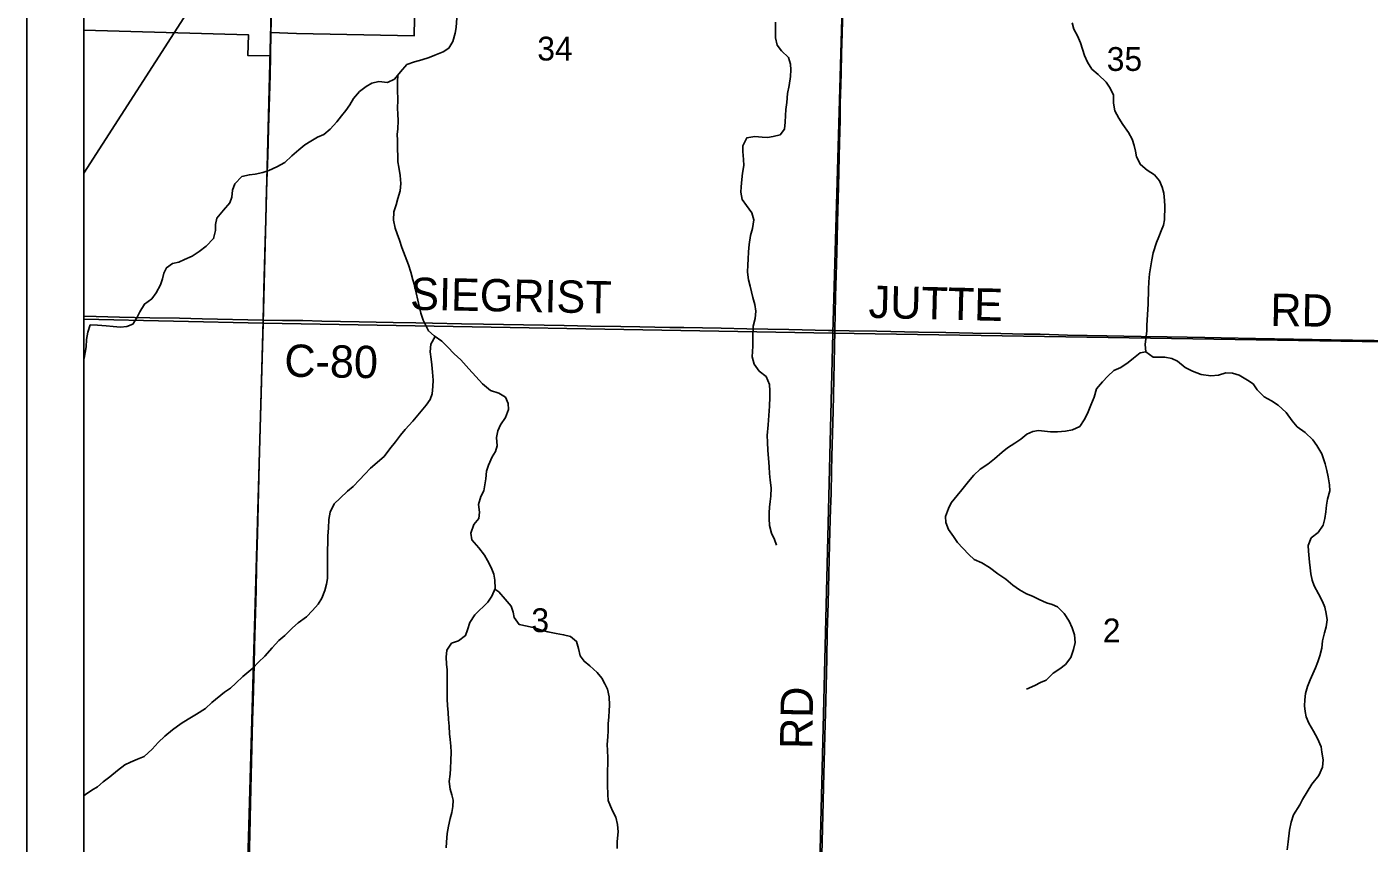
# Model space of a CAD drawing. Extents: x -38.1 to 35.9, y -2.7 to 28.5.
# Drawn here: x 18.51 to 20.873, y 14.149 to 15.586 of the extents above; entities that cross this region are included whole.
import ezdxf

# ---------------------------------------------------------------- set-up
doc = ezdxf.new("R2010")
doc.units = 0
for name, color, linetype in [('GM_X_City_Street_Text', 7, 'Continuous'), ('GM_X_Corporation', 7, 'Continuous'), ('GM_X_Interchange_Ramps', 7, 'Continuous'), ('GM_X_Major_River_Text', 7, 'Continuous'), ('GM_X_Minor_Lake', 7, 'Continuous'), ('GM_X_Minor_River', 7, 'Continuous'), ('GM_X_Section', 7, 'Continuous'), ('GM_X_Township', 7, 'Continuous'), ('GM_X_US_Route', 7, 'Continuous'), ('SH_Border', 7, 'Continuous'), ('SH_Data', 7, 'Continuous')]:
    doc.layers.add(name, color=color, linetype=linetype)

msp = doc.modelspace()

# ---------------------------------------------------------------- linework, layer by layer
at = {"layer": 'GM_X_City_Street_Text'}
for points in [[(18.6101, 15.0764), (18.6322, 15.0758), (18.6732, 15.0749), (18.7266, 15.0737), (18.7788, 15.0728), (18.8186, 15.0719), (18.9261, 15.0698)], [(18.9261, 15.0698), (18.9601, 15.0692), (18.9956, 15.0688), (19.0291, 15.0679), (19.095, 15.0668), (19.1552, 15.0654), (19.195, 15.0649), (19.2242, 15.0644), (19.2752, 15.0633), (19.3137, 15.0626), (19.3845, 15.0612), (19.4206, 15.0607), (19.456, 15.0601), (19.5026, 15.0592), (19.5554, 15.0582), (19.589, 15.0575), (19.6418, 15.0569), (19.6666, 15.0564), (19.7325, 15.0552), (19.7772, 15.054), (19.8145, 15.0536), (19.8512, 15.0528), (19.9214, 15.0515), (19.9323, 15.0514)], [(19.9323, 15.0514), (19.9574, 15.051), (20.0065, 15.0501), (20.0798, 15.0486), (20.1277, 15.0478), (20.1755, 15.0468), (20.2246, 15.046), (20.2656, 15.045), (20.2936, 15.0446), (20.342, 15.0434), (20.411, 15.0421), (20.4414, 15.0415), (20.4719, 15.0409), (20.5172, 15.0399), (20.5527, 15.0395), (20.5837, 15.0388), (20.6123, 15.0385), (20.6732, 15.0372), (20.7397, 15.0363), (20.8062, 15.0351), (20.882, 15.034), (20.9267, 15.0333), (20.9374, 15.0332)]]:
    msp.add_lwpolyline(points, dxfattribs=at)
at = {"layer": 'GM_X_Corporation'}
msp.add_lwpolyline([(18.6101, 15.3282), (18.8021, 15.6262), (18.9395, 15.8264), (19.0058, 15.9302), (19.0089, 15.9495), (19.0142, 16.0977), (19.0173, 16.1531), (19.0191, 16.1912), (19.0199, 16.2263), (19.0305, 16.2532), (19.2347, 16.519), (19.3429, 16.6685), (19.7347, 17.1834), (19.9115, 17.4163)], dxfattribs=at)
at = {"layer": 'GM_X_Interchange_Ramps'}
msp.add_line((18.9388, 15.5354), (18.9398, 15.5749), dxfattribs=at)
for points in [[(18.9398, 15.5749), (18.9413, 15.6312), (18.9423, 15.6688), (18.9426, 15.6789), (18.9437, 15.7228), (18.9438, 15.7302), (18.9441, 15.7408), (18.9442, 15.7477), (18.9458, 15.8209), (18.9462, 15.8396), (18.9472, 15.8803), (18.948, 15.9091), (18.9487, 15.9416), (18.9494, 15.9789), (18.9499, 15.9956)], [(18.9261, 15.0698), (18.9273, 15.1232), (18.9295, 15.2083), (18.9308, 15.2462), (18.9321, 15.2996), (18.934, 15.3592), (18.9355, 15.407), (18.9381, 15.5014), (18.9388, 15.5344), (18.9388, 15.5354)], [(18.8865, 13.5596), (18.8868, 13.5693), (18.8897, 13.6848), (18.8909, 13.7314), (18.8919, 13.7712), (18.8932, 13.8153), (18.8959, 13.919), (18.8998, 14.0627), (18.9008, 14.1023), (18.9025, 14.1638), (18.9036, 14.2204), (18.9051, 14.2688), (18.9073, 14.3657), (18.9082, 14.398), (18.9101, 14.4632), (18.9108, 14.4955), (18.9135, 14.5943), (18.9146, 14.6347), (18.9161, 14.6937), (18.9193, 14.8173), (18.9231, 14.9639), (18.9261, 15.0698)]]:
    msp.add_lwpolyline(points, dxfattribs=at)
at = {"layer": 'GM_X_Major_River_Text'}
for points in [[(19.9323, 15.0514), (19.9323, 15.0524), (19.933, 15.0804), (19.9338, 15.1114), (19.9351, 15.1674), (19.9363, 15.2133), (19.9369, 15.2419), (19.9387, 15.304), (19.9399, 15.3568), (19.9405, 15.3823), (19.9415, 15.4214), (19.942, 15.4512), (19.9429, 15.4835), (19.9434, 15.5046), (19.9442, 15.5388), (19.9454, 15.5742), (19.9467, 15.6202)], [(18.6101, 15.0764), (18.6322, 15.0758), (18.6732, 15.0749), (18.7266, 15.0737), (18.7788, 15.0728), (18.8186, 15.0719), (18.9261, 15.0698)], [(19.9072, 14.043), (19.9073, 14.0474), (19.9096, 14.1294), (19.9119, 14.2213), (19.9126, 14.2499), (19.9138, 14.2915), (19.9149, 14.3387), (19.9151, 14.3574), (19.9165, 14.3996), (19.9181, 14.4735), (19.9191, 14.5201), (19.9205, 14.5717), (19.9232, 14.6748), (19.9238, 14.6978), (19.9249, 14.7375), (19.9258, 14.7648), (19.9267, 14.8034), (19.9272, 14.8301), (19.9292, 14.9096), (19.9316, 15.022), (19.9323, 15.0514)]]:
    msp.add_lwpolyline(points, dxfattribs=at)
at = {"layer": 'GM_X_Section'}
for points in [[(19.2671, 15.6014), (19.2656, 15.5844), (19.2643, 15.5745), (19.2597, 15.5598), (19.253, 15.5482), (19.243, 15.5416), (19.2284, 15.5359), (19.2185, 15.5319), (19.2051, 15.5277), (19.1925, 15.5238), (19.1791, 15.5192), (19.1681, 15.5065), (19.1572, 15.4935), (19.1449, 15.4877), (19.1294, 15.4897)], [(19.8281, 15.5939), (19.8277, 15.5783), (19.8282, 15.5661), (19.831, 15.5532), (19.8387, 15.5435), (19.8506, 15.5318), (19.8542, 15.52), (19.8547, 15.5097), (19.8541, 15.498), (19.8518, 15.4825), (19.8492, 15.4685), (19.8477, 15.4526), (19.8463, 15.4401), (19.8457, 15.4294), (19.8447, 15.4181), (19.8436, 15.4056), (19.8362, 15.3959), (19.8236, 15.3927), (19.8137, 15.3911), (19.8042, 15.3917), (19.7917, 15.3927), (19.7776, 15.3904), (19.7704, 15.3761), (19.7702, 15.3663), (19.7718, 15.3522), (19.7723, 15.3415), (19.7701, 15.3283), (19.7687, 15.3173), (19.7673, 15.3044), (19.7667, 15.295), (19.7691, 15.2816), (19.7768, 15.2712), (19.7864, 15.2584), (19.7899, 15.2462), (19.7877, 15.2311), (19.784, 15.2186), (19.7817, 15.2027), (19.7803, 15.1895), (19.7796, 15.1766), (19.779, 15.1667), (19.7787, 15.1542), (19.7807, 15.1405), (19.7831, 15.1291), (19.7856, 15.1191), (19.788, 15.1096), (19.7915, 15.097)], [(20.35, 15.5925), (20.3532, 15.5818), (20.3594, 15.5699), (20.3648, 15.5576), (20.3684, 15.5461), (20.3719, 15.5354), (20.377, 15.5235), (20.3847, 15.5112), (20.3959, 15.5015), (20.41, 15.4882), (20.417, 15.4778), (20.4232, 15.4655), (20.4229, 15.4511), (20.4252, 15.4378), (20.4322, 15.4251), (20.4395, 15.4139), (20.4495, 15.3996), (20.4557, 15.3881), (20.4596, 15.377), (20.4616, 15.3671), (20.4633, 15.3568), (20.4702, 15.3433), (20.4825, 15.3336), (20.4949, 15.3253), (20.5042, 15.3148), (20.5085, 15.3037)], [(19.1294, 15.4897), (19.1176, 15.4863), (19.1071, 15.4809), (19.0955, 15.4718), (19.0849, 15.4596), (19.0784, 15.4487), (19.0717, 15.4387), (19.0642, 15.4291), (19.0559, 15.4183), (19.0441, 15.4058), (19.0328, 15.3963), (19.022, 15.3913), (19.01, 15.3844), (18.9992, 15.3783), (18.9891, 15.3695), (18.9766, 15.3585), (18.9641, 15.3471), (18.9502, 15.3392), (18.936, 15.3328), (18.9256, 15.3293), (18.9119, 15.3267), (18.902, 15.3255), (18.8886, 15.3225), (18.8764, 15.3096), (18.8723, 15.2983), (18.8707, 15.2858), (18.8674, 15.2761), (18.8564, 15.2628), (18.8446, 15.2487), (18.8423, 15.2381), (18.8424, 15.2271), (18.8389, 15.2132), (18.8256, 15.1999), (18.8135, 15.1904), (18.8011, 15.1821), (18.7877, 15.1761), (18.7777, 15.1718), (18.7662, 15.1691), (18.7557, 15.1618), (18.7513, 15.1521), (18.7487, 15.142), (18.7453, 15.1318), (18.738, 15.1176), (18.7298, 15.1072), (18.7173, 15.0977), (18.7089, 15.0843), (18.7037, 15.0739), (18.6965, 15.0627), (18.6861, 15.0585), (18.6751, 15.0573), (18.6618, 15.0585), (18.6497, 15.0596), (18.6342, 15.0608), (18.6217, 15.0612), (18.6175, 15.0484), (18.6152, 15.0356), (18.6144, 15.0227), (18.613, 15.0129), (18.6108, 15.0027), (18.6101, 15.0012)], [(19.1629, 15.5003), (19.1628, 15.4899), (19.1625, 15.4748), (19.1629, 15.4573), (19.1625, 15.4421), (19.1634, 15.4326), (19.1639, 15.4201), (19.1629, 15.406), (19.1622, 15.3962), (19.1624, 15.3863), (19.1628, 15.37), (19.1629, 15.3586), (19.1631, 15.3483), (19.1648, 15.3388), (19.1671, 15.3239), (19.1687, 15.3102), (19.1673, 15.297), (19.1631, 15.2834), (19.1599, 15.2725), (19.1558, 15.2604), (19.1555, 15.2456), (19.1586, 15.2315), (19.1618, 15.2216), (19.1661, 15.2101), (19.17, 15.1971), (19.1761, 15.1821), (19.1818, 15.1668), (19.1861, 15.1542), (19.1896, 15.1404), (19.1924, 15.1309), (19.1952, 15.1175), (19.1983, 15.1049), (19.2007, 15.0942), (19.2035, 15.0816), (19.2078, 15.0694), (19.2172, 15.0506), (19.2273, 15.042), (19.2404, 15.0326), (19.2504, 15.0225), (19.2623, 15.01), (19.2742, 14.9995), (19.2883, 14.984), (19.3005, 14.9704), (19.3124, 14.9573), (19.3262, 14.9459), (19.3409, 14.941), (19.3529, 14.9339), (19.3576, 14.9228), (19.3577, 14.9125), (19.3529, 14.8982), (19.3438, 14.8851), (19.339, 14.875), (19.3369, 14.8629), (19.3377, 14.8485), (19.3352, 14.8386), (19.3289, 14.8289), (19.3225, 14.8146), (19.3192, 14.8037), (19.3178, 14.7901), (19.3164, 14.7798), (19.3147, 14.7692), (19.3095, 14.7591), (19.3054, 14.7452), (19.3066, 14.7318), (19.306, 14.7208), (19.297, 14.71), (19.2914, 14.695), (19.2934, 14.6828), (19.3056, 14.6692), (19.3156, 14.6561), (19.321, 14.6464), (19.3276, 14.6345), (19.3319, 14.6223), (19.3336, 14.612), (19.3344, 14.5975), (19.3284, 14.584), (19.3217, 14.5731), (19.2988, 14.5512), (19.2897, 14.5374), (19.2857, 14.5246), (19.282, 14.5144), (19.2697, 14.5052), (19.2578, 14.5013), (19.2492, 14.4886), (19.2481, 14.4768), (19.249, 14.4643), (19.2499, 14.4544), (19.2497, 14.443), (19.2497, 14.4278), (19.2499, 14.4183), (19.2499, 14.4027), (19.2504, 14.3913), (19.2517, 14.3791), (19.2525, 14.3666), (19.2534, 14.3551), (19.2543, 14.3415), (19.2552, 14.3319), (19.2565, 14.3201), (19.257, 14.3091), (19.2566, 14.2947), (19.256, 14.2806)], [(20.5085, 15.3037), (20.5113, 15.293), (20.5129, 15.2801), (20.5134, 15.2702), (20.5129, 15.2463), (20.5108, 15.2365), (20.5071, 15.2267), (20.5027, 15.2162), (20.4987, 15.206), (20.493, 15.1879), (20.4904, 15.1754), (20.4887, 15.1652), (20.4865, 15.1512), (20.485, 15.1372), (20.4843, 15.1243), (20.4837, 15.0974), (20.4824, 15.0701), (20.4818, 15.0602), (20.4815, 15.0503), (20.4797, 15.0367), (20.4787, 15.0269), (20.4796, 15.0139), (20.4927, 15.0045), (20.5022, 15.0043), (20.5132, 15.0044), (20.5257, 15.0019), (20.5354, 14.9971), (20.5489, 14.9865), (20.562, 14.9798), (20.5771, 14.9741), (20.5945, 14.9714), (20.6079, 14.973), (20.6209, 14.9769), (20.6322, 14.9763), (20.6443, 14.9726), (20.6586, 14.9639), (20.6687, 14.9576), (20.676, 14.9468), (20.6879, 14.9347), (20.7011, 14.9276), (20.7127, 14.9201), (20.7268, 14.9069), (20.7375, 14.8922), (20.7464, 14.8821), (20.7602, 14.8719), (20.7736, 14.8591), (20.7806, 14.8487), (20.7898, 14.8344), (20.7955, 14.8168), (20.7986, 14.805), (20.8007, 14.7939), (20.803, 14.7798), (20.8039, 14.7695), (20.7998, 14.7544), (20.798, 14.7438), (20.797, 14.7325), (20.7952, 14.7207), (20.7923, 14.7087), (20.7833, 14.696), (20.7709, 14.6864), (20.7657, 14.6732), (20.7662, 14.6633), (20.7681, 14.6435), (20.769, 14.634), (20.7703, 14.6233), (20.7727, 14.6123), (20.7763, 14.6023), (20.7839, 14.5877), (20.7909, 14.5746), (20.7952, 14.5647), (20.7976, 14.5536), (20.7989, 14.5425), (20.7971, 14.53), (20.7942, 14.5191), (20.7908, 14.5051), (20.7898, 14.4926), (20.7861, 14.479), (20.7824, 14.4681), (20.7788, 14.4575), (20.774, 14.4474), (20.7692, 14.4365), (20.7644, 14.4248), (20.7611, 14.4124), (20.7597, 14.4014), (20.7594, 14.3907), (20.7604, 14.3808), (20.7624, 14.3713), (20.7667, 14.3602), (20.7752, 14.3463), (20.7821, 14.3332), (20.7886, 14.319), (20.7896, 14.3095), (20.7919, 14.2958), (20.7909, 14.2829), (20.7845, 14.2686), (20.772, 14.2529), (20.7641, 14.2398), (20.7558, 14.2263), (20.7507, 14.2166), (20.7397, 14.1993), (20.7356, 14.1865)], [(19.7915, 15.097), (19.7932, 15.0855), (19.7921, 15.0727), (19.7888, 15.0591), (19.788, 15.0405), (19.788, 15.0238), (19.7868, 15.0052), (19.7903, 14.9922), (19.7992, 14.9799), (19.8115, 14.9701), (19.8176, 14.9566), (19.8182, 14.9452), (19.8179, 14.9342), (19.8172, 14.9183), (19.8164, 14.9016), (19.8149, 14.8853), (19.8134, 14.8664), (19.8139, 14.855), (19.8147, 14.8401), (19.8159, 14.8268), (19.8167, 14.8116), (19.8172, 14.7995), (19.8184, 14.7877), (19.8204, 14.7747), (19.8197, 14.7599), (19.8188, 14.7504), (19.8174, 14.7406), (19.8168, 14.7304), (19.8166, 14.7205), (19.8174, 14.7083), (19.8209, 14.6949), (19.826, 14.6834), (19.83, 14.6738)], [(19.2286, 15.041), (19.2213, 15.0273), (19.2202, 15.0137), (19.2218, 15.0011), (19.2231, 14.9908), (19.2243, 14.9783), (19.2252, 14.9638), (19.2249, 14.9528), (19.2235, 14.9399), (19.2202, 14.9301), (19.2132, 14.9197), (19.1897, 14.8917), (19.1761, 14.8772), (19.1679, 14.8672), (19.1589, 14.8552), (19.1491, 14.8433), (19.139, 14.8295), (19.115, 14.809)], [(20.4796, 15.0139), (20.4701, 15.0119), (20.4584, 15.0027), (20.4488, 14.9949), (20.4357, 14.9861), (20.4238, 14.9807), (20.4129, 14.9707), (20.4036, 14.961), (20.393, 14.9487), (20.3889, 14.934), (20.3833, 14.9201), (20.3773, 14.905), (20.3713, 14.8942), (20.3635, 14.8826), (20.3508, 14.8764), (20.3382, 14.874), (20.3241, 14.8732), (20.312, 14.8731), (20.2907, 14.8751), (20.2812, 14.8735), (20.2701, 14.8688), (20.2596, 14.8603), (20.2492, 14.8533), (20.2365, 14.8449), (20.2268, 14.8375), (20.2136, 14.8253), (20.2017, 14.8164), (20.1882, 14.8072), (20.1773, 14.7965), (20.1675, 14.7857), (20.1558, 14.7708), (20.148, 14.7611), (20.1374, 14.748), (20.1323, 14.7383), (20.1274, 14.7243), (20.1279, 14.7133), (20.1326, 14.7014), (20.1411, 14.6887), (20.1481, 14.6783), (20.1577, 14.6682), (20.1681, 14.6569), (20.1778, 14.6484), (20.1913, 14.6424), (20.2048, 14.6341), (20.2194, 14.6231), (20.2332, 14.6137), (20.2456, 14.6035), (20.2575, 14.5949), (20.2699, 14.5878), (20.2801, 14.5837), (20.2921, 14.5781), (20.3049, 14.5721), (20.3147, 14.5693), (20.3245, 14.5649), (20.336, 14.5536), (20.3448, 14.5397), (20.3499, 14.5282), (20.3542, 14.5159), (20.3554, 14.5026), (20.3528, 14.4898), (20.3476, 14.4762), (20.3382, 14.4639), (20.3282, 14.4561), (20.317, 14.4484), (20.3045, 14.4362), (20.2946, 14.4322), (20.2846, 14.4268), (20.2696, 14.4203)], [(19.115, 14.809), (19.1048, 14.7983), (19.0954, 14.7887), (19.0844, 14.7769), (19.0743, 14.7685), (19.0614, 14.7563), (19.0512, 14.7464), (19.0439, 14.7314), (19.0417, 14.7186), (19.0408, 14.7038), (19.04, 14.6898), (19.04, 14.6777), (19.0393, 14.6655), (19.0393, 14.653), (19.0393, 14.6412), (19.0393, 14.6287), (19.0396, 14.615), (19.0378, 14.6048), (19.0344, 14.5936), (19.0291, 14.5801), (19.0231, 14.5696), (19.0129, 14.5589), (19.0023, 14.5478), (18.9879, 14.5369), (18.9778, 14.5281), (18.9641, 14.5148), (18.9539, 14.5057), (18.9418, 14.4931), (18.9288, 14.4783), (18.9179, 14.468), (18.908, 14.457), (18.8905, 14.4423), (18.878, 14.4305), (18.8683, 14.4221), (18.8582, 14.4148), (18.8356, 14.3965), (18.8243, 14.3862), (18.8088, 14.3761), (18.7941, 14.3674), (18.7817, 14.3598), (18.7662, 14.3485), (18.7529, 14.3375), (18.7412, 14.3261), (18.7306, 14.3147), (18.7166, 14.3018), (18.7047, 14.2972), (18.6923, 14.2919), (18.6827, 14.2869), (18.6695, 14.2774), (18.6559, 14.266), (18.6446, 14.2573), (18.6345, 14.2485), (18.6244, 14.2423), (18.6132, 14.2351), (18.6101, 14.2326)], [(19.3337, 14.5959), (19.3407, 14.5917), (19.3522, 14.5785), (19.3626, 14.5665), (19.3661, 14.5558), (19.3682, 14.5462), (19.3767, 14.5343), (19.3907, 14.5313), (19.4035, 14.5279), (19.4163, 14.5242), (19.4273, 14.5213), (19.442, 14.5183), (19.4549, 14.5161), (19.467, 14.5128), (19.4778, 14.5042), (19.481, 14.492), (19.4841, 14.479), (19.4911, 14.4693), (19.5012, 14.4615), (19.5142, 14.4494), (19.522, 14.4394), (19.5278, 14.4298), (19.5322, 14.4202), (19.5353, 14.4068), (19.5357, 14.392), (19.5351, 14.3821), (19.5345, 14.3715), (19.5335, 14.3593), (19.5332, 14.3472), (19.5326, 14.3366), (19.5319, 14.3229), (19.5321, 14.3126), (19.5326, 14.2997), (19.5327, 14.2891), (19.5321, 14.2769), (19.5322, 14.2636), (19.5323, 14.2511), (19.5327, 14.2351), (19.5332, 14.2245), (19.5375, 14.2145), (19.5415, 14.2049), (19.5466, 14.1953), (19.5497, 14.1823), (19.551, 14.169), (19.5495, 14.1523), (19.5492, 14.1401)], [(19.256, 14.2806), (19.255, 14.2704), (19.2536, 14.2579), (19.2552, 14.2442), (19.2584, 14.2346), (19.2604, 14.2251), (19.2602, 14.2137), (19.2581, 14.2035), (19.2555, 14.1925), (19.2522, 14.1789), (19.25, 14.166), (19.2489, 14.1508), (19.2483, 14.141)], [(20.7356, 14.1865), (20.733, 14.1721), (20.7302, 14.1517), (20.7288, 14.1373)]]:
    msp.add_lwpolyline(points, dxfattribs=at)
at = {"layer": 'GM_X_US_Route'}
for points in [[(18.6101, 19.1036), (18.6101, 13.5671), (18.8863, 13.5601), (19.8942, 13.5382), (20.7889, 13.5255), (20.8967, 13.5231)], [(18.6101, 16.8368), (18.6101, 15.5795), (18.9001, 15.5717), (18.8991, 15.5352), (18.9386, 15.5349), (18.9395, 15.5755), (18.9847, 15.5741), (19.1916, 15.5698), (19.1959, 15.7876)]]:
    msp.add_lwpolyline(points, dxfattribs=at)
for points in [[(18.6101, 16.0783), (18.6101, 15.0712), (18.9261, 15.0642), (18.9517, 16.0707)], [(18.9517, 16.0707), (19.9577, 16.0521), (19.929, 15.0468), (18.9261, 15.0642)], [(19.9577, 16.0521), (20.9557, 16.0342), (20.935, 15.031), (19.929, 15.0468)], [(18.6101, 15.0712), (18.6101, 14.0648), (18.8971, 14.0573), (18.9261, 15.0642)], [(18.9261, 15.0642), (19.929, 15.0468), (19.9045, 14.0411), (18.8971, 14.0573)], [(19.929, 15.0468), (20.935, 15.031), (20.909, 14.026), (19.9045, 14.0411)]]:
    msp.add_lwpolyline(points, close=True, dxfattribs=at)
at = {"layer": 'SH_Border'}
msp.add_line((18.6101, 19.7308), (18.6101, 12.9308), dxfattribs=at)
at = {"layer": 'SH_Data'}
msp.add_line((18.5101, 19.8308), (18.5101, 12.8308), dxfattribs=at)

# ---------------------------------------------------------------- texts
at = {"layer": 'GM_X_Minor_Lake'}
msp.add_text('RD', height=0.05682, rotation=89.0137, dxfattribs=at).set_placement((19.8925, 14.3145))
at = {"layer": 'GM_X_Minor_River'}
for s, height, p in [('34', 0.04186, (19.4086, 15.5264)), ('35', 0.04186, (20.4111, 15.5081)), ('3', 0.0419, (19.3982, 14.5206)), ('2', 0.0419, (20.4041, 14.5026))]:
    msp.add_text(s, height=height, rotation=0, dxfattribs=at).set_placement(p)
at = {"layer": 'GM_X_Township'}
for s, rotation, p in [('SIEGRIST', 358.9093, (19.1845, 15.0879)), ('JUTTE', 358.6107, (19.9914, 15.0737)), ('RD', 359.0212, (20.6987, 15.0596)), ('C-80', 358.9754, (18.963, 14.9702))]:
    msp.add_text(s, height=0.05682, rotation=rotation, dxfattribs=at).set_placement(p)

doc.saveas('drawing.dxf')
